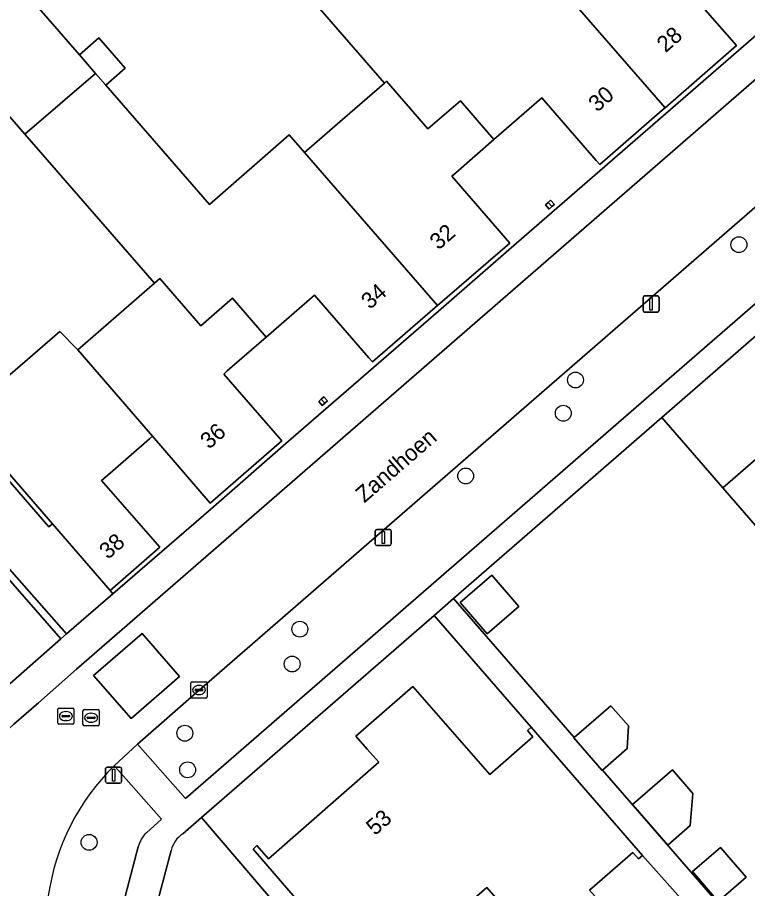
# Model space of a CAD drawing. Extents: x 155887 to 156869, y 383880 to 384678.
# Drawn here: x 156076.2 to 156121.3, y 384007.6 to 384061.3 of the extents above; entities that cross this region are included whole.
import ezdxf

# ---------------------------------------------------------------- set-up
doc = ezdxf.new("R2010")
doc.units = 0
for name, color, linetype in [('IMGEO_Boom', 7, 'Continuous'), ('IMGEO_Erf', 7, 'Continuous'), ('IMGEO_Grasland_overig', 7, 'Continuous'), ('IMGEO_Groenvoorziening', 7, 'Continuous'), ('IMGEO_Hek', 7, 'Continuous'), ('IMGEO_Kolk', 7, 'Continuous'), ('IMGEO_Lichtmast', 7, 'Continuous'), ('IMGEO_Openbare_ruimte_label', 7, 'Continuous'), ('IMGEO_Pand', 7, 'Continuous'), ('IMGEO_Pand_nummerreeks', 7, 'Continuous'), ('IMGEO_Parkeervlak_open', 7, 'Continuous'), ('IMGEO_Rijbaan_lokaal_gesloten', 7, 'Continuous'), ('IMGEO_Rijbaan_lokaal_open', 7, 'Continuous'), ('IMGEO_Rioolput', 7, 'Continuous'), ('IMGEO_Voetpad_open', 7, 'Continuous')]:
    doc.layers.add(name, color=color, linetype=linetype)

msp = doc.modelspace()

# ---------------------------------------------------------------- linework, layer by layer
at = {"layer": 'IMGEO_Boom'}
for centre in [(156120.715, 384047.286), (156110.63, 384038.935), (156109.872, 384036.887), (156103.847, 384033.019), (156093.611, 384023.569), (156093.136, 384021.413), (156086.51, 384017.145), (156086.678, 384014.89), (156080.597, 384010.411)]:
    msp.add_circle(centre, 0.489, dxfattribs=at)
at = {"layer": 'IMGEO_Erf'}
for points in [[(156090.869, 384066.425), (156083.844, 384074.515), (156078.903, 384070.224), (156077.952, 384071.318), (156077.816, 384071.2), (156074.753, 384068.538), (156073.018, 384067.03), (156079.995, 384059.003), (156081.203, 384060.053), (156082.83, 384058.182), (156081.622, 384057.131), (156088.021, 384049.769), (156092.955, 384054.057), (156093.899, 384052.971), (156094.034, 384053.089), (156095.93, 384054.735), (156098.832, 384057.255)], [(156108.777, 384049.736), (156108.934, 384049.882), (156109.088, 384050.025), (156109.32, 384049.775), (156109.167, 384049.633), (156109.009, 384049.486)], [(156094.933, 384037.754), (156095.099, 384037.898), (156095.315, 384037.648), (156095.153, 384037.508), (156094.988, 384037.364), (156094.771, 384037.614)], [(156134.153, 384015.655), (156130.549, 384019.808), (156126.939, 384023.969), (156123.322, 384028.138), (156119.718, 384032.291), (156115.953, 384036.63), (156103.095, 384025.46), (156110.552, 384016.877), (156112.817, 384018.843), (156113.895, 384017.6), (156113.822, 384016.203), (156112.291, 384014.875), (156125.768, 383999.363), (156139.471, 383998.377), (156139.364, 383996.889), (156145.832, 383996.423), (156148.715, 383998.873), (156147.737, 384000), (156144.978, 384003.179), (156141.368, 384007.341), (156137.764, 384011.494)], [(156105.169, 384023.276), (156103.498, 384025.202), (156105.452, 384026.898), (156107.123, 384024.972)], [(156116.33, 384010.247), (156114.153, 384012.756), (156116.613, 384014.89), (156117.877, 384013.433), (156117.715, 384011.448)], [(156119.438, 384006.773), (156117.847, 384008.607), (156119.568, 384010.101), (156121.16, 384008.266)]]:
    msp.add_lwpolyline(points, close=True, dxfattribs=at)
for points in [[(156116.994, 384063.678), (156120.57, 384059.565), (156116.164, 384055.734), (156115.983, 384055.577), (156112.132, 384052.228), (156111.908, 384052.486), (156108.556, 384056.341), (156105.594, 384053.767), (156103.229, 384051.711), (156102.999, 384051.511), (156106.564, 384047.389), (156102.104, 384043.531), (156101.97, 384043.415), (156098.084, 384040.054), (156097.868, 384040.304), (156094.519, 384044.176), (156091.528, 384041.579), (156089.13, 384039.496), (156088.909, 384039.304), (156092.489, 384035.195), (156088.074, 384031.349), (156084.509, 384035.47), (156084.325, 384035.31), (156081.904, 384033.194), (156081.373, 384032.729), (156084.955, 384028.622), (156081.898, 384025.956), (156082.073, 384025.755), (156088.111, 384030.979), (156088.272, 384031.12), (156092.905, 384035.164), (156102.161, 384043.195), (156106.978, 384047.376), (156116.175, 384055.356), (156120.993, 384059.536), (156130.502, 384067.788)], [(156072.643, 384036.633), (156078.781, 384041.936), (156079.905, 384040.792), (156084.631, 384044.902), (156076.634, 384054.1), (156069.611, 384062.178)], [(156095.388, 384004.588), (156090.719, 384010), (156090.956, 384010.209), (156091.671, 384009.393), (156098.477, 384015.355), (156097.767, 384016.167), (156097.062, 384016.972), (156100.59, 384020.028), (156105.337, 384014.592), (156107.999, 384016.916), (156107.656, 384017.308), (156107.89, 384017.512), (156101.893, 384024.416), (156087.541, 384011.949), (156093.483, 384005.001)], [(156125.2, 383997.909), (156114.755, 384009.607), (156114.513, 384009.397), (156114.172, 384009.79), (156111.5, 384007.473)], [(156108.3, 384004.008), (156105.143, 384007.633), (156098.186, 384001.574)]]:
    msp.add_lwpolyline(points, dxfattribs=at)
at = {"layer": 'IMGEO_Grasland_overig'}
msp.add_lwpolyline([(156072.417, 384036.437), (156078.109, 384029.871), (156078.335, 384030.067), (156072.643, 384036.633)], close=True, dxfattribs=at)
at = {"layer": 'IMGEO_Groenvoorziening'}
msp.add_lwpolyline([(156081.898, 384025.956), (156078.335, 384030.067), (156078.109, 384029.871), (156072.417, 384036.437), (156072.643, 384036.633), (156067.649, 384042.38), (156067.366, 384042.692), (156066.689, 384043.476), (156066.553, 384043.627), (156063.655, 384041.108), (156075.21, 384027.812), (156079.199, 384023.268), (156082.073, 384025.755)], close=True, dxfattribs=at)
for points in [[(156084.134, 384011.006), (156085.073, 384011.845), (156082.403, 384014.85), (156082.143, 384015.142)], [(156085.659, 384009.919), (156083.261, 384000.847), (156093.133, 384000.218), (156093.483, 384005.001), (156087.541, 384011.949), (156086.382, 384010.942)], [(156078.073, 384007.105), (156077.969, 384006.484), (156077.482, 384002.859), (156077.028, 384002.893), (156076.965, 384002.552), (156076.917, 384001.921), (156076.923, 384001.488), (156081.255, 384001.082), (156081.844, 384003.31), (156083.634, 384010.135)]]:
    msp.add_lwpolyline(points, dxfattribs=at)
for centre, radius, start, end in [((156092.187, 384005.007), 14.269, 134.7399, 171.5441), ((156085.336, 384009.737), 1.748, 133.4481, 166.8357), ((156087.343, 384009.496), 1.736, 123.5975, 165.9014)]:
    msp.add_arc(centre, radius, start, end, dxfattribs=at)
at = {"layer": 'IMGEO_Hek'}
msp.add_lwpolyline([(156087.541, 384011.949), (156093.483, 384005.001), (156093.133, 384000.218)], dxfattribs=at)
at = {"layer": 'IMGEO_Kolk'}
for p, q in [((156086.883, 384019.386), (156086.883, 384020.238)), ((156086.958, 384020.312), (156087.81, 384020.312)), ((156087.371, 384020.092), (156087.396, 384020.092)), ((156087.884, 384020.238), (156087.884, 384019.386)), ((156087.142, 384019.806), (156087.142, 384019.818)), ((156087.58, 384019.769), (156087.182, 384019.769)), ((156087.185, 384019.855), (156087.583, 384019.855)), ((156087.626, 384019.818), (156087.626, 384019.806)), ((156087.81, 384019.312), (156086.958, 384019.312)), ((156087.394, 384019.532), (156087.369, 384019.532))]:
    msp.add_line(p, q, dxfattribs=at)
for points in [[(156086.883, 384019.386), (156086.883, 384020.238)], [(156086.958, 384020.312), (156087.81, 384020.312)], [(156087.884, 384020.238), (156087.884, 384019.386)], [(156087.81, 384019.312), (156086.958, 384019.312)]]:
    msp.add_lwpolyline(points, dxfattribs=at)
for centre, radius, start, end in [((156086.96, 384020.236), 0.0765, 91.552, 178.448), ((156086.96, 384020.236), 0.0765, 91.552, 178.448), ((156087.808, 384020.236), 0.0765, 1.552, 88.448), ((156087.808, 384020.236), 0.0765, 1.552, 88.448), ((156087.182, 384019.815), 0.0403, 85.8775, 175.7526), ((156087.179, 384019.805), 0.0366, 178.938, 274.7102), ((156087.583, 384019.812), 0.043, 264.8664, 352.4533), ((156087.587, 384019.817), 0.0386, 1.7309, 96.639), ((156086.96, 384019.388), 0.0765, 181.552, 268.448), ((156086.96, 384019.388), 0.0765, 181.552, 268.448), ((156087.808, 384019.388), 0.0765, 271.552, 358.448), ((156087.808, 384019.388), 0.0765, 271.552, 358.448)]:
    msp.add_arc(centre, radius, start, end, dxfattribs=at)
for centre, major_axis, ratio, start_param, end_param in [((156087.37, 384019.812), (-0.387, 0.002), 0.722429, 4.712389, 7.853982), ((156087.395, 384019.812), (-0.39, 0.002), 0.717154, 1.570796, 4.712389)]:
    msp.add_ellipse(centre, major_axis=major_axis, ratio=ratio, start_param=start_param, end_param=end_param, dxfattribs=at)
at = {"layer": 'IMGEO_Lichtmast'}
for p, q in [((156114.796, 384043.225), (156114.796, 384044.025)), ((156114.796, 384044.025), (156114.796, 384043.225)), ((156114.896, 384044.125), (156115.686, 384044.125)), ((156115.686, 384044.125), (156114.896, 384044.125)), ((156115.786, 384044.025), (156115.786, 384043.225)), ((156115.786, 384043.225), (156115.786, 384044.025)), ((156115.686, 384043.125), (156114.896, 384043.125)), ((156114.896, 384043.125), (156115.686, 384043.125)), ((156098.265, 384028.823), (156098.265, 384029.623)), ((156098.265, 384029.623), (156098.265, 384028.823)), ((156098.365, 384029.723), (156099.155, 384029.723)), ((156099.155, 384029.723), (156098.365, 384029.723)), ((156099.255, 384029.623), (156099.255, 384028.823)), ((156099.255, 384028.823), (156099.255, 384029.623)), ((156099.155, 384028.723), (156098.365, 384028.723)), ((156098.365, 384028.723), (156099.155, 384028.723)), ((156081.614, 384014.161), (156081.614, 384014.961)), ((156081.614, 384014.961), (156081.614, 384014.161)), ((156081.714, 384015.061), (156082.504, 384015.061)), ((156082.504, 384015.061), (156081.714, 384015.061)), ((156082.604, 384014.961), (156082.604, 384014.161)), ((156082.604, 384014.161), (156082.604, 384014.961)), ((156082.504, 384014.061), (156081.714, 384014.061)), ((156081.714, 384014.061), (156082.504, 384014.061))]:
    msp.add_line(p, q, dxfattribs=at)
for points in [[(156115.216, 384044), (156115.366, 384044), (156115.366, 384043.25), (156115.216, 384043.25), (156115.216, 384044)], [(156098.685, 384029.598), (156098.835, 384029.598), (156098.835, 384028.848), (156098.685, 384028.848), (156098.685, 384029.598)], [(156082.034, 384014.936), (156082.184, 384014.936), (156082.184, 384014.186), (156082.034, 384014.186), (156082.034, 384014.936)]]:
    msp.add_lwpolyline(points, dxfattribs=at)
for centre, start, end in [((156114.896, 384044.025), 90, 180), ((156114.896, 384044.025), 90, 180), ((156115.686, 384044.025), 0, 90), ((156115.686, 384044.025), 360, 90), ((156114.896, 384043.225), 180, 270), ((156114.896, 384043.225), 180, 270), ((156115.686, 384043.225), 270, 0), ((156115.686, 384043.225), 270, 0), ((156098.365, 384029.623), 90, 180), ((156098.365, 384029.623), 90, 180), ((156099.155, 384029.623), 0, 90), ((156099.155, 384029.623), 360, 90), ((156098.365, 384028.823), 180, 270), ((156098.365, 384028.823), 180, 270), ((156099.155, 384028.823), 270, 0), ((156099.155, 384028.823), 270, 0), ((156081.714, 384014.961), 90, 180), ((156081.714, 384014.961), 90, 180), ((156082.504, 384014.961), 0, 90), ((156082.504, 384014.961), 360, 90), ((156081.714, 384014.161), 180, 270), ((156081.714, 384014.161), 180, 270), ((156082.504, 384014.161), 270, 0), ((156082.504, 384014.161), 270, 0)]:
    msp.add_arc(centre, 0.1, start, end, dxfattribs=at)
at = {"layer": 'IMGEO_Pand'}
for points in [[(156073.018, 384067.03), (156072.89, 384066.918), (156070.305, 384069.888), (156068.375, 384068.213), (156066.298, 384070.606), (156063.276, 384067.981), (156059.917, 384071.845), (156059.7, 384072.094), (156055.688, 384068.606), (156059.264, 384064.493), (156064.865, 384058.052), (156069.611, 384062.178), (156076.634, 384054.1), (156080.993, 384057.855), (156079.995, 384059.003)], [(156107.956, 384065.179), (156107.013, 384066.265), (156102.08, 384061.978), (156095.052, 384070.064), (156090.869, 384066.425), (156098.832, 384057.255), (156098.96, 384057.366), (156101.509, 384054.429), (156103.517, 384056.167), (156105.594, 384053.767), (156108.556, 384056.341), (156111.908, 384052.486), (156112.132, 384052.228), (156115.983, 384055.577), (156116.164, 384055.734)], [(156119.606, 384065.948), (156117.532, 384068.335), (156115.569, 384066.63), (156113.017, 384069.573), (156112.889, 384069.462), (156110.973, 384067.799), (156108.092, 384065.297), (156107.956, 384065.179), (156116.164, 384055.734), (156120.57, 384059.565), (156116.994, 384063.678), (156117.221, 384063.875)], [(156079.995, 384059.003), (156080.993, 384057.855), (156081.622, 384057.131), (156082.83, 384058.182), (156081.203, 384060.053)], [(156093.899, 384052.971), (156092.955, 384054.057), (156088.021, 384049.769), (156081.622, 384057.131), (156080.993, 384057.855), (156076.634, 384054.1), (156084.631, 384044.902), (156084.971, 384045.198), (156087.503, 384042.288), (156089.453, 384043.977), (156091.528, 384041.579), (156094.519, 384044.176), (156097.868, 384040.304), (156098.084, 384040.054), (156101.97, 384043.415), (156102.104, 384043.531)], [(156105.594, 384053.767), (156103.517, 384056.167), (156101.509, 384054.429), (156098.96, 384057.366), (156098.832, 384057.255), (156095.93, 384054.735), (156094.034, 384053.089), (156093.899, 384052.971), (156102.104, 384043.531), (156106.564, 384047.389), (156102.999, 384051.511), (156103.229, 384051.711)], [(156108.934, 384049.882), (156108.777, 384049.736), (156109.009, 384049.486), (156109.167, 384049.633)], [(156109.088, 384050.025), (156108.934, 384049.882), (156109.167, 384049.633), (156109.32, 384049.775)], [(156131.515, 384042.514), (156127.741, 384046.859), (156115.953, 384036.63), (156119.718, 384032.291)], [(156089.13, 384039.496), (156091.528, 384041.579), (156089.453, 384043.977), (156087.503, 384042.288), (156084.971, 384045.198), (156084.631, 384044.902), (156079.905, 384040.792), (156084.509, 384035.47), (156088.074, 384031.349), (156092.489, 384035.195), (156088.909, 384039.304)], [(156123.322, 384028.138), (156135.119, 384038.364), (156131.515, 384042.514), (156119.718, 384032.291)], [(156084.325, 384035.31), (156084.509, 384035.47), (156079.905, 384040.792), (156078.781, 384041.936), (156072.643, 384036.633), (156078.335, 384030.067), (156081.898, 384025.956), (156084.955, 384028.622), (156081.373, 384032.729), (156081.904, 384033.194)], [(156095.099, 384037.898), (156094.933, 384037.754), (156095.153, 384037.508), (156095.315, 384037.648)], [(156094.933, 384037.754), (156094.771, 384037.614), (156094.988, 384037.364), (156095.153, 384037.508)], [(156105.169, 384023.276), (156107.123, 384024.972), (156105.452, 384026.898), (156103.498, 384025.202)], [(156097.767, 384016.167), (156098.477, 384015.355), (156091.671, 384009.393), (156090.956, 384010.209), (156090.719, 384010), (156095.388, 384004.588), (156095.478, 384004.667), (156098.186, 384001.574), (156105.143, 384007.633), (156108.3, 384004.008), (156111.842, 384007.08), (156111.5, 384007.473), (156114.172, 384009.79), (156114.513, 384009.397), (156114.755, 384009.607), (156107.89, 384017.512), (156107.656, 384017.308), (156107.999, 384016.916), (156105.337, 384014.592), (156100.59, 384020.028), (156097.062, 384016.972)], [(156113.895, 384017.6), (156112.817, 384018.843), (156110.552, 384016.877), (156110.527, 384016.855), (156112.265, 384014.852), (156112.291, 384014.875), (156113.822, 384016.203)], [(156116.33, 384010.247), (156117.715, 384011.448), (156117.877, 384013.433), (156116.613, 384014.89), (156114.153, 384012.756)], [(156119.438, 384006.773), (156121.16, 384008.266), (156119.568, 384010.101), (156117.847, 384008.607)]]:
    msp.add_lwpolyline(points, close=True, dxfattribs=at)
at = {"layer": 'IMGEO_Parkeervlak_open'}
msp.add_lwpolyline([(156129.706, 384053.897), (156128.423, 384055.413), (156087.385, 384019.812), (156083.578, 384016.476), (156086.548, 384013.11), (156129.849, 384050.698), (156128.2, 384052.585)], close=True, dxfattribs=at)
at = {"layer": 'IMGEO_Rijbaan_lokaal_gesloten'}
for points in [[(156220.023, 384134.972), (156222.856, 384137.431), (156224.147, 384138.552), (156223.837, 384138.892), (156220.134, 384142.954), (156131.822, 384066.268), (156079.811, 384021.104), (156077.481, 384019.012), (156075.96, 384017.712), (156075.644, 384017.414)], [(156082.143, 384015.142), (156083.578, 384016.476), (156087.385, 384019.812), (156128.423, 384055.413), (156131.846, 384058.384), (156132.186, 384058.671), (156132.538, 384058.968), (156135.625, 384061.658), (156137.163, 384062.975), (156173.637, 384094.684), (156176.739, 384097.381), (156179.022, 384099.365), (156180.638, 384100.784), (156183.098, 384102.929), (156185.393, 384104.912), (156190.357, 384109.221), (156220.023, 384134.972)]]:
    msp.add_lwpolyline(points, dxfattribs=at)
msp.add_lwpolyline([(156086.174, 384020.648), (156083.185, 384018.047), (156080.879, 384020.697), (156083.868, 384023.298)], close=True, dxfattribs=at)
msp.add_arc((156092.187, 384005.007), 14.269, 134.7399, 171.5441, dxfattribs=at)
at = {"layer": 'IMGEO_Rijbaan_lokaal_open'}
for points in [[(156079.199, 384023.268), (156075.21, 384027.812), (156063.655, 384041.108), (156062.547, 384042.389), (156046.361, 384060.988), (156046.015, 384060.684), (156062.199, 384042.088), (156063.308, 384040.806), (156074.863, 384027.509), (156078.852, 384022.966)], [(156046.015, 384060.684), (156041.863, 384057.029), (156074.654, 384019.297), (156078.852, 384022.966), (156074.863, 384027.509), (156063.308, 384040.806), (156062.199, 384042.088)], [(156083.185, 384018.047), (156086.174, 384020.648), (156083.868, 384023.298), (156080.879, 384020.697)]]:
    msp.add_lwpolyline(points, close=True, dxfattribs=at)
at = {"layer": 'IMGEO_Rioolput'}
for p, q in [((156078.661, 384017.775), (156078.661, 384018.627)), ((156078.736, 384018.701), (156079.588, 384018.701)), ((156079.149, 384018.481), (156079.174, 384018.481)), ((156079.662, 384018.627), (156079.662, 384017.775)), ((156080.22, 384017.676), (156080.22, 384018.528)), ((156080.295, 384018.602), (156081.147, 384018.602)), ((156081.221, 384018.528), (156081.221, 384017.676)), ((156078.92, 384018.195), (156078.92, 384018.207)), ((156079.358, 384018.158), (156078.96, 384018.158)), ((156078.963, 384018.244), (156079.361, 384018.244)), ((156079.172, 384017.921), (156079.147, 384017.921)), ((156079.404, 384018.207), (156079.404, 384018.195)), ((156080.479, 384018.096), (156080.479, 384018.108)), ((156080.917, 384018.059), (156080.519, 384018.059)), ((156080.522, 384018.145), (156080.92, 384018.145)), ((156080.708, 384018.382), (156080.733, 384018.382)), ((156080.963, 384018.108), (156080.963, 384018.096)), ((156079.588, 384017.701), (156078.736, 384017.701)), ((156081.147, 384017.602), (156080.295, 384017.602)), ((156080.731, 384017.822), (156080.706, 384017.822))]:
    msp.add_line(p, q, dxfattribs=at)
for points in [[(156078.661, 384017.775), (156078.661, 384018.627)], [(156078.736, 384018.701), (156079.588, 384018.701)], [(156079.662, 384018.627), (156079.662, 384017.775)], [(156080.22, 384017.676), (156080.22, 384018.528)], [(156080.295, 384018.602), (156081.147, 384018.602)], [(156081.221, 384018.528), (156081.221, 384017.676)], [(156079.588, 384017.701), (156078.736, 384017.701)], [(156081.147, 384017.602), (156080.295, 384017.602)]]:
    msp.add_lwpolyline(points, dxfattribs=at)
for centre, radius, start, end in [((156078.738, 384018.625), 0.0765, 91.552, 178.448), ((156078.738, 384018.625), 0.0765, 91.552, 178.448), ((156079.586, 384018.625), 0.0765, 1.552, 88.448), ((156079.586, 384018.625), 0.0765, 1.552, 88.448), ((156080.297, 384018.526), 0.0765, 91.552, 178.448), ((156080.297, 384018.526), 0.0765, 91.552, 178.448), ((156081.145, 384018.526), 0.0765, 1.552, 88.448), ((156081.145, 384018.526), 0.0765, 1.552, 88.448), ((156078.96, 384018.204), 0.0403, 85.8775, 175.7526), ((156078.957, 384018.194), 0.0366, 178.938, 274.7102), ((156079.361, 384018.201), 0.043, 264.8664, 352.4533), ((156079.365, 384018.206), 0.0386, 1.7309, 96.639), ((156080.519, 384018.105), 0.0403, 85.8775, 175.7526), ((156080.516, 384018.095), 0.0366, 178.938, 274.7102), ((156080.92, 384018.102), 0.043, 264.8664, 352.4533), ((156080.924, 384018.107), 0.0386, 1.7309, 96.639), ((156078.738, 384017.777), 0.0765, 181.552, 268.448), ((156078.738, 384017.777), 0.0765, 181.552, 268.448), ((156079.586, 384017.777), 0.0765, 271.552, 358.448), ((156079.586, 384017.777), 0.0765, 271.552, 358.448), ((156080.297, 384017.678), 0.0765, 181.552, 268.448), ((156080.297, 384017.678), 0.0765, 181.552, 268.448), ((156081.145, 384017.678), 0.0765, 271.552, 358.448), ((156081.145, 384017.678), 0.0765, 271.552, 358.448)]:
    msp.add_arc(centre, radius, start, end, dxfattribs=at)
for centre, major_axis, ratio, start_param, end_param in [((156079.148, 384018.201), (-0.387, 0.002), 0.722429, 4.712389, 7.853982), ((156079.173, 384018.201), (-0.39, 0.002), 0.717154, 1.570796, 4.712389), ((156080.707, 384018.102), (-0.387, 0.002), 0.722429, 4.712389, 7.853982), ((156080.732, 384018.102), (-0.39, 0.002), 0.717154, 1.570796, 4.712389)]:
    msp.add_ellipse(centre, major_axis=major_axis, ratio=ratio, start_param=start_param, end_param=end_param, dxfattribs=at)
at = {"layer": 'IMGEO_Voetpad_open'}
for points in [[(156075.644, 384017.414), (156075.96, 384017.712), (156077.481, 384019.012), (156079.811, 384021.104), (156131.822, 384066.268), (156130.502, 384067.788), (156120.993, 384059.536), (156116.175, 384055.356), (156106.978, 384047.376), (156102.161, 384043.195), (156092.905, 384035.164), (156088.272, 384031.12), (156088.111, 384030.979), (156082.073, 384025.755), (156079.199, 384023.268), (156078.852, 384022.966), (156074.654, 384019.297)], [(156086.382, 384010.942), (156087.541, 384011.949), (156101.893, 384024.416), (156103.095, 384025.46), (156115.953, 384036.63), (156127.741, 384046.859), (156132.362, 384050.861), (156129.706, 384053.897), (156128.2, 384052.585), (156129.849, 384050.698), (156086.548, 384013.11), (156083.578, 384016.476), (156082.143, 384015.142), (156082.403, 384014.85), (156085.073, 384011.845), (156084.134, 384011.006)], [(156083.634, 384010.135), (156081.844, 384003.31), (156081.255, 384001.082), (156080.969, 384000), (156080.701, 383998.983), (156082.733, 383998.809), (156083.037, 384000), (156083.261, 384000.847), (156085.659, 384009.919)]]:
    msp.add_lwpolyline(points, dxfattribs=at)
msp.add_lwpolyline([(156110.552, 384016.877), (156103.095, 384025.46), (156101.893, 384024.416), (156107.89, 384017.512), (156114.755, 384009.607), (156125.2, 383997.909), (156139.364, 383996.889), (156139.471, 383998.377), (156125.768, 383999.363), (156112.291, 384014.875), (156112.265, 384014.852), (156110.527, 384016.855)], close=True, dxfattribs=at)
for centre, radius, start, end in [((156085.336, 384009.737), 1.748, 133.4481, 166.8357), ((156087.343, 384009.496), 1.736, 123.5975, 165.9014)]:
    msp.add_arc(centre, radius, start, end, dxfattribs=at)

# ---------------------------------------------------------------- texts
at = {"layer": 'IMGEO_Openbare_ruimte_label'}
msp.add_text('Zandhoen', height=1, rotation=40.9433, dxfattribs=at).set_placement((156097.594, 384031.321))
at = {"layer": 'IMGEO_Pand_nummerreeks'}
for s, rotation, p in [('28', 41.0066, (156116.186, 384059.093)), ('30', 41.0066, (156111.967, 384055.425)), ('32', 40.8576, (156102.168, 384046.919)), ('34', 40.8576, (156097.931, 384043.253)), ('36', 41.0582, (156088.004, 384034.63)), ('38', 41.0925, (156081.767, 384027.831)), ('53', 41.2181, (156098.247, 384010.793))]:
    msp.add_text(s, height=1, rotation=rotation, dxfattribs=at).set_placement(p)

doc.saveas('drawing.dxf')
